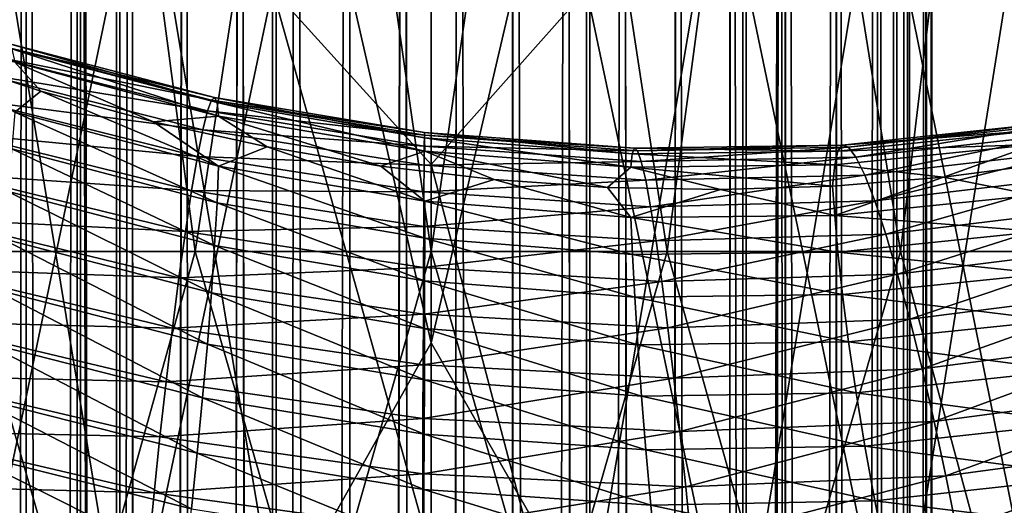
# Model space of a CAD drawing. Header units: metres. Extents: x -44 to 117, y -432 to 89.
# Tile 975 of 1056: x -2.88 to 4.01, y -41.09 to -37.7. Entities that reach past the tile are written whole.
import ezdxf

# ---------------------------------------------------------------- set-up
doc = ezdxf.new("R2010")
doc.units = ezdxf.units.M
doc.layers.add('solid_125568', color=7, linetype='CONTINUOUS')

msp = doc.modelspace()

# ---------------------------------------------------------------- linework, layer by layer
at = {"layer": 'solid_125568'}
for points in [[(-3.118521, -15, 451.588959), (-3.122506, -205, 451.581116), (-2.836399, -205, 452.050568)], [(-3.118528, -15, 448.411041), (-2.831564, -15, 447.942749), (-3.118023, -205, 448.410065)], [(-2.83155, -15, 452.057251), (-3.118521, -15, 451.588959), (-2.836399, -205, 452.050568)], [(-2.831564, -15, 447.942749), (-2.83059, -205, 447.941406), (-3.118023, -205, 448.410065)], [(-2.83155, -15, 452.057251), (-2.836399, -205, 452.050568), (-2.48031, -205, 452.469421)], [(-2.831564, -15, 447.942749), (-2.474878, -15, 447.525146), (-2.83059, -205, 447.941406)], [(-2.474857, -15, 452.474884), (-2.83155, -15, 452.057251), (-2.48031, -205, 452.469421)], [(-2.474878, -15, 447.525146), (-2.473318, -205, 447.52356), (-2.83059, -205, 447.941406)], [(-2.474857, -15, 452.474884), (-2.48031, -205, 452.469421), (-2.063026, -205, 452.827362)], [(-2.44949, -21, 447.5), (-2.473318, -205, 447.52356), (-2.474878, -15, 447.525146)], [(-2.44949, -21, 452.5), (-2.474857, -15, 452.474884), (-2.063026, -205, 452.827362)], [(2.474857, -15, 447.525116), (2.48031, -205, 447.530579), (2.063026, -205, 447.172638)], [(2.44949, -21, 447.5), (2.474857, -15, 447.525116), (2.063026, -205, 447.172638)], [(2.44949, -21, 452.5), (2.473318, -205, 452.47644), (2.474878, -15, 452.474854)], [(2.474878, -15, 452.474854), (2.473318, -205, 452.47644), (2.83059, -205, 452.058594)], [(2.474857, -15, 447.525116), (2.83155, -15, 447.942749), (2.48031, -205, 447.530579)], [(2.831564, -15, 452.057251), (2.474878, -15, 452.474854), (2.83059, -205, 452.058594)], [(2.83155, -15, 447.942749), (2.836399, -205, 447.949432), (2.48031, -205, 447.530579)], [(2.831564, -15, 452.057251), (2.83059, -205, 452.058594), (3.118023, -205, 451.589935)], [(2.83155, -15, 447.942749), (3.118521, -15, 448.411041), (2.836399, -205, 447.949432)], [(3.118528, -15, 451.588959), (2.831564, -15, 452.057251), (3.118023, -205, 451.589935)], [(3.118521, -15, 448.411041), (3.122506, -205, 448.418884), (2.836399, -205, 447.949432)], [(3.118528, -15, 451.588959), (3.118023, -205, 451.589935), (3.328528, -205, 451.082092)], [(3.118521, -15, 448.411041), (3.328702, -15, 448.918457), (3.122506, -205, 448.418884)], [(3.328704, -15, 451.081543), (3.118528, -15, 451.588959), (3.328528, -205, 451.082092)], [(3.328702, -15, 448.918457), (3.331574, -205, 448.927338), (3.122506, -205, 448.418884)], [(3.328704, -15, 451.081543), (3.328528, -205, 451.082092), (3.456909, -205, 450.547516)], [(3.328702, -15, 448.918457), (3.456913, -15, 449.452484), (3.331574, -205, 448.927338)], [(3.456913, -15, 450.547485), (3.328704, -15, 451.081543), (3.456909, -205, 450.547516)], [(3.456913, -15, 449.452484), (3.458443, -205, 449.46225), (3.331574, -205, 448.927338)], [(3.456913, -15, 450.547485), (3.456909, -205, 450.547516), (3.5, -205, 450)], [(3.456913, -15, 449.452484), (3.5, -15, 450), (3.458443, -205, 449.46225)], [(3.5, -15, 450), (3.456913, -15, 450.547485), (3.5, -205, 450)], [(3.5, -15, 450), (3.5, -205, 450), (3.458443, -205, 449.46225)], [(-2.44949, -21, 447.5), (-2.090868, -21.30682, 447.193176), (-2.473318, -205, 447.52356)], [(-2.090868, -21.306822, 452.806824), (-2.44949, -21, 452.5), (-2.063026, -205, 452.827362)], [(2.090868, -21.306822, 447.193176), (2.44949, -21, 447.5), (2.063026, -205, 447.172638)], [(2.44949, -21, 452.5), (2.090868, -21.30682, 452.806824), (2.473318, -205, 452.47644)], [(-2.090868, -21.30682, 447.193176), (-2.055024, -205, 447.16684), (-2.473318, -205, 447.52356)], [(-2.090868, -21.30682, 447.193176), (-1.716968, -21.549931, 446.950073), (-2.055024, -205, 447.16684)], [(-1.716967, -21.549931, 453.049927), (-2.090868, -21.306822, 452.806824), (-2.063026, -205, 452.827362)], [(1.716967, -21.549931, 446.950073), (2.090868, -21.306822, 447.193176), (2.063026, -205, 447.172638)], [(2.090868, -21.30682, 452.806824), (1.716968, -21.549931, 453.049927), (2.055024, -205, 452.83316)], [(2.090868, -21.30682, 452.806824), (2.055024, -205, 452.83316), (2.473318, -205, 452.47644)], [(-1.716967, -21.549931, 453.049927), (-2.063026, -205, 452.827362), (-1.594842, -205, 453.115509)], [(-1.716968, -21.549931, 446.950073), (-1.586027, -205, 446.879974), (-2.055024, -205, 447.16684)], [(-1.716968, -21.549931, 446.950073), (-1.336233, -21.73488, 446.765106), (-1.586027, -205, 446.879974)], [(-1.336233, -21.73488, 453.234894), (-1.716967, -21.549931, 453.049927), (-1.594842, -205, 453.115509)], [(1.336233, -21.73488, 446.765106), (1.716967, -21.549931, 446.950073), (1.594842, -205, 446.884491)], [(1.716968, -21.549931, 453.049927), (1.336233, -21.73488, 453.234894), (1.586027, -205, 453.120026)], [(1.716968, -21.549931, 453.049927), (1.586027, -205, 453.120026), (2.055024, -205, 452.83316)], [(1.716967, -21.549931, 446.950073), (2.063026, -205, 447.172638), (1.594842, -205, 446.884491)], [(-1.336233, -21.73488, 453.234894), (-1.594842, -205, 453.115509), (-1.087309, -205, 453.326813)], [(-1.336233, -21.73488, 446.765106), (-1.077899, -205, 446.670105), (-1.586027, -205, 446.879974)], [(-1.336233, -21.73488, 446.765106), (-0.953612, -21.867586, 446.632416), (-1.077899, -205, 446.670105)], [(-0.953611, -21.867588, 453.367584), (-1.336233, -21.73488, 453.234894), (-1.087309, -205, 453.326813)], [(0.953611, -21.867588, 446.632416), (1.336233, -21.73488, 446.765106), (1.087309, -205, 446.673187)], [(1.336233, -21.73488, 453.234894), (0.953612, -21.867586, 453.367584), (1.077899, -205, 453.329895)], [(1.336233, -21.73488, 453.234894), (1.077899, -205, 453.329895), (1.586027, -205, 453.120026)], [(1.336233, -21.73488, 446.765106), (1.594842, -205, 446.884491), (1.087309, -205, 446.673187)], [(-0.953611, -21.867588, 453.367584), (-1.087309, -205, 453.326813), (-0.55295, -205, 453.456055)], [(-0.953612, -21.867586, 446.632416), (-0.571486, -21.95303, 446.546967), (-1.077899, -205, 446.670105)], [(-0.571478, -21.953032, 453.453033), (-0.953611, -21.867588, 453.367584), (-0.55295, -205, 453.456055)], [(0.953611, -21.867588, 446.632416), (1.087309, -205, 446.673187), (0.55295, -205, 446.543945)], [(0.571478, -21.953032, 446.546967), (0.953611, -21.867588, 446.632416), (0.55295, -205, 446.543945)], [(0.953612, -21.867586, 453.367584), (0.571486, -21.95303, 453.453033), (1.077899, -205, 453.329895)], [(-0.571486, -21.95303, 446.546967), (-0.543176, -205, 446.542419), (-1.077899, -205, 446.670105)], [(-0.571486, -21.95303, 446.546967), (-0.190366, -21.99482, 446.505188), (-0.543176, -205, 446.542419)], [(-0.190361, -21.99482, 453.494812), (-0.571478, -21.953032, 453.453033), (-0.55295, -205, 453.456055)], [(0.190361, -21.99482, 446.505188), (0.571478, -21.953032, 446.546967), (0.55295, -205, 446.543945)], [(0.571486, -21.95303, 453.453033), (0.190366, -21.99482, 453.494812), (0.543176, -205, 453.457581)], [(0.571486, -21.95303, 453.453033), (0.543176, -205, 453.457581), (1.077899, -205, 453.329895)], [(-0.190361, -21.99482, 453.494812), (-0.55295, -205, 453.456055), (-0.004948, -205, 453.5)], [(-0.190366, -21.99482, 446.505188), (0.004948, -205, 446.5), (-0.543176, -205, 446.542419)], [(-0.190366, -21.99482, 446.505188), (0.190361, -21.99482, 446.505188), (0.004948, -205, 446.5)], [(0.190366, -21.99482, 453.494812), (-0.190361, -21.99482, 453.494812), (-0.004948, -205, 453.5)], [(0.190366, -21.99482, 453.494812), (-0.004948, -205, 453.5), (0.543176, -205, 453.457581)], [(0.190361, -21.99482, 446.505188), (0.55295, -205, 446.543945), (0.004948, -205, 446.5)], [(0, -39.954918, 879.633179), (0, -33.514561, 871.518311), (-1.085199, -35.205372, 873.616516)], [(1.109473, -35.207882, 873.614624), (0, -33.514561, 871.518311), (0, -39.954918, 879.633179)], [(-3.279814, -39.317593, 353.37088), (-2.389332, -33.755337, 352.550568), (-3.946301, -33.755337, 352.181549)], [(-3.279755, -39.317593, 324.62912), (-3.946301, -33.755337, 325.818451), (-2.389332, -33.755337, 325.449432)], [(-3.279814, -39.317593, 353.37088), (-1.650313, -39.317593, 353.647705), (-2.389332, -33.755337, 352.550568)], [(-1.650064, -39.317593, 324.352264), (-3.279755, -39.317593, 324.62912), (-2.389332, -33.755337, 325.449432)], [(-1.650313, -39.317593, 353.647705), (-0.80005, -33.755337, 352.736328), (-2.389332, -33.755337, 352.550568)], [(-1.650064, -39.317593, 324.352264), (-2.389332, -33.755337, 325.449432), (-0.80005, -33.755337, 325.263672)], [(-1.650313, -39.317593, 353.647705), (-0.000053, -39.317593, 353.740387), (-0.80005, -33.755337, 352.736328)], [(0.000053, -39.317593, 324.259613), (-1.650064, -39.317593, 324.352264), (-0.80005, -33.755337, 325.263672)], [(-0.000053, -39.317593, 353.740387), (0.80005, -33.755337, 352.736328), (-0.80005, -33.755337, 352.736328)], [(0.000053, -39.317593, 324.259613), (-0.80005, -33.755337, 325.263672), (0.80005, -33.755337, 325.263672)], [(-0.000053, -39.317593, 353.740387), (1.650064, -39.317593, 353.647736), (0.80005, -33.755337, 352.736328)], [(1.650313, -39.317593, 324.352295), (0.000053, -39.317593, 324.259613), (0.80005, -33.755337, 325.263672)], [(1.650064, -39.317593, 353.647736), (2.389332, -33.755337, 352.550568), (0.80005, -33.755337, 352.736328)], [(1.650313, -39.317593, 324.352295), (0.80005, -33.755337, 325.263672), (2.389332, -33.755337, 325.449432)], [(1.650064, -39.317593, 353.647736), (3.279755, -39.317593, 353.37088), (2.389332, -33.755337, 352.550568)], [(3.279814, -39.317593, 324.62912), (1.650313, -39.317593, 324.352295), (2.389332, -33.755337, 325.449432)], [(3.279755, -39.317593, 353.37088), (3.946301, -33.755337, 352.181549), (2.389332, -33.755337, 352.550568)], [(3.279814, -39.317593, 324.62912), (2.389332, -33.755337, 325.449432), (3.946301, -33.755337, 325.818451)], [(3.279755, -39.317593, 353.37088), (4.868162, -39.317593, 352.9133), (3.946301, -33.755337, 352.181549)], [(4.868143, -39.317593, 325.0867), (3.279814, -39.317593, 324.62912), (3.946301, -33.755337, 325.818451)], [(4.868162, -39.317593, 352.9133), (5.449904, -33.755337, 351.634308), (3.946301, -33.755337, 352.181549)], [(4.868143, -39.317593, 325.0867), (3.946301, -33.755337, 325.818451), (5.449904, -33.755337, 326.365692)], [(-2.177384, -35.375328, 873.486389), (-1.085199, -41.882778, 881.802063), (-1.085199, -35.205372, 873.616516)], [(0, -39.954918, 879.633179), (-1.085199, -35.205372, 873.616516), (-1.085199, -41.882778, 881.802063)], [(1.109473, -35.207882, 873.614624), (0, -39.954918, 879.633179), (1.109473, -41.885185, 881.799988)], [(1.109473, -35.207882, 873.614624), (1.109473, -41.885185, 881.799988), (2.201037, -35.380337, 873.482544)], [(-3.232239, -35.657143, 873.27063), (-2.177384, -42.045979, 881.663513), (-2.177384, -35.375328, 873.486389)], [(-2.177384, -35.375328, 873.486389), (-2.177384, -42.045979, 881.663513), (-1.085199, -41.882778, 881.802063)], [(1.109473, -41.885185, 881.799988), (2.201037, -42.050789, 881.659424), (2.201037, -35.380337, 873.482544)], [(2.201037, -35.380337, 873.482544), (2.201037, -42.050789, 881.659424), (3.254865, -35.664558, 873.264954)], [(-3.232239, -35.657143, 873.27063), (-3.232239, -42.316597, 881.433838), (-2.177384, -42.045979, 881.663513)], [(2.201037, -42.050789, 881.659424), (3.254865, -42.323719, 881.427795), (3.254865, -35.664558, 873.264954)], [(3.254865, -35.664558, 873.264954), (3.254865, -42.323719, 881.427795), (4.252891, -36.055664, 872.965515)], [(3.254865, -42.323719, 881.427795), (4.252891, -42.699284, 881.10907), (4.252891, -36.055664, 872.965515)], [(0, -36.092068, 845.027466), (0, -38.709484, 849.235779), (-1.109473, -37.482517, 847.430664)], [(1.085199, -37.485207, 847.428955), (0, -38.709484, 849.235779), (0, -36.092068, 845.027466)], [(4.231679, -36.58427, 847.984985), (4.231679, -41.96508, 856.139038), (3.232239, -37.001007, 847.727783)], [(-2.201037, -37.297684, 847.544739), (-3.254865, -42.360672, 855.866516), (-3.254865, -36.993057, 847.732727)], [(3.232239, -37.001007, 847.727783), (3.232239, -42.368366, 855.861206), (2.177384, -37.303051, 847.541382)], [(4.231679, -41.96508, 856.139038), (3.232239, -42.368366, 855.861206), (3.232239, -37.001007, 847.727783)], [(-2.201037, -37.297684, 847.544739), (-2.201037, -42.655472, 855.663452), (-3.254865, -42.360672, 855.866516)], [(-1.109473, -37.482517, 847.430664), (-2.201037, -42.655472, 855.663452), (-2.201037, -37.297684, 847.544739)], [(2.177384, -37.303051, 847.541382), (2.177384, -42.660664, 855.659851), (1.085199, -37.485207, 847.428955)], [(3.232239, -42.368366, 855.861206), (2.177384, -42.660664, 855.659851), (2.177384, -37.303051, 847.541382)], [(-1.109473, -37.482517, 847.430664), (-1.109473, -42.834339, 855.540222), (-2.201037, -42.655472, 855.663452)], [(0, -41.434921, 853.374878), (-1.109473, -42.834339, 855.540222), (-1.109473, -37.482517, 847.430664)], [(0, -38.709484, 849.235779), (0, -41.434921, 853.374878), (-1.109473, -37.482517, 847.430664)], [(1.085199, -37.485207, 847.428955), (1.085199, -42.836941, 855.538452), (0, -38.709484, 849.235779)], [(2.177384, -42.660664, 855.659851), (1.085199, -42.836941, 855.538452), (1.085199, -37.485207, 847.428955)], [(-3.009091, -37.877796, 843.637146), (-1.536976, -38.258556, 843.800415), (-3.06375, -37.950058, 843.275391)], [(-2.964838, -37.860794, 843.998901), (-1.514357, -38.238945, 844.163696), (-3.009091, -37.877796, 843.637146)], [(-1.514357, -38.238945, 844.163696), (-1.536976, -38.258556, 843.800415), (-3.009091, -37.877796, 843.637146)], [(-1.497573, -38.27573, 844.517761), (-1.514357, -38.238945, 844.163696), (-2.964838, -37.860794, 843.998901)], [(-2.932019, -37.899426, 844.35199), (-1.497573, -38.27573, 844.517761), (-2.964838, -37.860794, 843.998901)], [(-1.487146, -38.369358, 844.853821), (-1.497573, -38.27573, 844.517761), (-2.932019, -37.899426, 844.35199)], [(-2.911666, -37.994076, 844.687683), (-1.487146, -38.369358, 844.853821), (-2.932019, -37.899426, 844.35199)], [(-3.502585, -37.941326, 844.942444), (-2.728091, -38.194641, 845.006409), (-2.911666, -37.994076, 844.687683)], [(-2.911584, -38.343353, 845.261475), (-2.728091, -38.194641, 845.006409), (-3.502585, -37.941326, 844.942444)], [(-3.06375, -37.950058, 843.275391), (-1.564912, -38.334129, 843.436584), (-3.127786, -38.077202, 842.922424)], [(-1.536976, -38.258556, 843.800415), (-1.564912, -38.334129, 843.436584), (-3.06375, -37.950058, 843.275391)], [(-1.941422, -38.40955, 845.094055), (-1.487146, -38.369358, 844.853821), (-2.911666, -37.994076, 844.687683)], [(-2.728091, -38.194641, 845.006409), (-1.941422, -38.40955, 845.094055), (-2.911666, -37.994076, 844.687683)], [(-3.127786, -38.077202, 842.922424), (-1.597645, -38.465233, 843.080994), (-3.200166, -38.258842, 842.586853)], [(-1.564912, -38.334129, 843.436584), (-1.597645, -38.465233, 843.080994), (-3.127786, -38.077202, 842.922424)], [(-2.911584, -38.343353, 845.261475), (-1.486959, -38.719166, 845.426147), (-2.728091, -38.194641, 845.006409)], [(-1.486959, -38.719166, 845.426147), (-1.941422, -38.40955, 845.094055), (-2.728091, -38.194641, 845.006409)], [(-3.200166, -38.258842, 842.586853), (-1.634651, -38.651421, 842.742371), (-3.279682, -38.493332, 842.276794)], [(-1.597645, -38.465233, 843.080994), (-1.634651, -38.651421, 842.742371), (-3.200166, -38.258842, 842.586853)], [(-1.536976, -38.258556, 843.800415), (-0.047536, -38.504414, 844.043945), (-1.564912, -38.334129, 843.436584)], [(-1.514357, -38.238945, 844.163696), (-0.046805, -38.48431, 844.407776), (-1.536976, -38.258556, 843.800415)], [(-0.046805, -38.48431, 844.407776), (-0.047536, -38.504414, 844.043945), (-1.536976, -38.258556, 843.800415)], [(-0.046245, -38.520863, 844.762146), (-0.046805, -38.48431, 844.407776), (-1.514357, -38.238945, 844.163696)], [(-1.497573, -38.27573, 844.517761), (-0.046245, -38.520863, 844.762146), (-1.514357, -38.238945, 844.163696)], [(-1.564912, -38.334129, 843.436584), (-0.048434, -38.580727, 843.67926), (-1.597645, -38.465233, 843.080994)], [(-0.047536, -38.504414, 844.043945), (-0.048434, -38.580727, 843.67926), (-1.564912, -38.334129, 843.436584)], [(-0.045863, -38.614517, 845.098145), (-0.046245, -38.520863, 844.762146), (-1.497573, -38.27573, 844.517761)], [(-1.487146, -38.369358, 844.853821), (-0.045863, -38.614517, 845.098145), (-1.497573, -38.27573, 844.517761)], [(-2.931942, -38.598125, 845.499878), (-1.497292, -38.97554, 845.662903), (-2.911584, -38.343353, 845.261475)], [(-1.497292, -38.97554, 845.662903), (-1.486959, -38.719166, 845.426147), (-2.911584, -38.343353, 845.261475)], [(-1.941422, -38.40955, 845.094055), (-1.148098, -38.584782, 845.205566), (-1.487146, -38.369358, 844.853821)], [(-0.353467, -38.719662, 845.34082), (-0.045863, -38.614517, 845.098145), (-1.487146, -38.369358, 844.853821)], [(-1.148098, -38.584782, 845.205566), (-0.353467, -38.719662, 845.34082), (-1.487146, -38.369358, 844.853821)], [(-1.486959, -38.719166, 845.426147), (-1.148098, -38.584782, 845.205566), (-1.941422, -38.40955, 845.094055)], [(-1.597645, -38.465233, 843.080994), (-0.049495, -38.712803, 843.322571), (-1.634651, -38.651421, 842.742371)], [(-0.048434, -38.580727, 843.67926), (-0.049495, -38.712803, 843.322571), (-1.597645, -38.465233, 843.080994)], [(2.841367, -38.61422, 845.492432), (4.245094, -38.467583, 845.977173), (2.873088, -38.573261, 845.139526)], [(4.215773, -38.567684, 846.31134), (4.245094, -38.467583, 845.977173), (2.841367, -38.61422, 845.492432)], [(2.873088, -38.573261, 845.139526), (4.292509, -38.422043, 845.626038), (2.915908, -38.587936, 844.777527)], [(4.245094, -38.467583, 845.977173), (4.292509, -38.422043, 845.626038), (2.873088, -38.573261, 845.139526)], [(4.292509, -38.422043, 845.626038), (4.356501, -38.430878, 845.266418), (2.915908, -38.587936, 844.777527)], [(2.915908, -38.587936, 844.777527), (4.356501, -38.430878, 845.266418), (2.968807, -38.657932, 844.415161)], [(4.356501, -38.430878, 845.266418), (4.435551, -38.493912, 844.907104), (2.968807, -38.657932, 844.415161)], [(-3.279682, -38.493332, 842.276794), (-1.675314, -38.890972, 842.428772), (-3.364424, -38.773693, 841.997375)], [(-1.634651, -38.651421, 842.742371), (-1.675314, -38.890972, 842.428772), (-3.279682, -38.493332, 842.276794)], [(-0.047536, -38.504414, 844.043945), (1.442343, -38.613701, 844.369629), (-0.048434, -38.580727, 843.67926)], [(-0.046805, -38.48431, 844.407776), (1.421179, -38.595253, 844.733032), (-0.047536, -38.504414, 844.043945)], [(1.421179, -38.595253, 844.733032), (1.442343, -38.613701, 844.369629), (-0.047536, -38.504414, 844.043945)], [(1.405509, -38.633202, 845.086975), (1.421179, -38.595253, 844.733032), (-0.046805, -38.48431, 844.407776)], [(-0.046245, -38.520863, 844.762146), (1.405509, -38.633202, 845.086975), (-0.046805, -38.48431, 844.407776)], [(1.395844, -38.727955, 845.422729), (1.405509, -38.633202, 845.086975), (-0.046245, -38.520863, 844.762146)], [(-0.045863, -38.614517, 845.098145), (1.395844, -38.727955, 845.422729), (-0.046245, -38.520863, 844.762146)], [(2.968807, -38.657932, 844.415161), (4.435551, -38.493912, 844.907104), (3.030764, -38.782921, 844.061035)], [(4.435551, -38.493912, 844.907104), (4.528143, -38.610958, 844.556641), (3.030764, -38.782921, 844.061035)], [(-2.964856, -38.894039, 845.696594), (-1.514081, -39.273853, 845.8573), (-2.931942, -38.598125, 845.499878)], [(-1.514081, -39.273853, 845.8573), (-1.497292, -38.97554, 845.662903), (-2.931942, -38.598125, 845.499878)], [(-1.486959, -38.719166, 845.426147), (-0.045572, -38.965164, 845.669617), (-1.148098, -38.584782, 845.205566)], [(-0.045572, -38.965164, 845.669617), (-0.353467, -38.719662, 845.34082), (-1.148098, -38.584782, 845.205566)], [(-0.048434, -38.580727, 843.67926), (1.468491, -38.688145, 844.005432), (-0.049495, -38.712803, 843.322571)], [(1.442343, -38.613701, 844.369629), (1.468491, -38.688145, 844.005432), (-0.048434, -38.580727, 843.67926)], [(1.405509, -38.633202, 845.086975), (2.841367, -38.61422, 845.492432), (1.421179, -38.595253, 844.733032)], [(1.421179, -38.595253, 844.733032), (2.873088, -38.573261, 845.139526), (1.442343, -38.613701, 844.369629)], [(2.841367, -38.61422, 845.492432), (2.873088, -38.573261, 845.139526), (1.421179, -38.595253, 844.733032)], [(2.873088, -38.573261, 845.139526), (2.915908, -38.587936, 844.777527), (1.442343, -38.613701, 844.369629)], [(1.442343, -38.613701, 844.369629), (2.915908, -38.587936, 844.777527), (1.468491, -38.688145, 844.005432)], [(2.915908, -38.587936, 844.777527), (2.968807, -38.657932, 844.415161), (1.468491, -38.688145, 844.005432)], [(2.821763, -38.711132, 845.827515), (4.215773, -38.567684, 846.31134), (2.841367, -38.61422, 845.492432)], [(3.581307, -38.797478, 846.383545), (4.215773, -38.567684, 846.31134), (2.821763, -38.711132, 845.827515)], [(3.030764, -38.782921, 844.061035), (4.528143, -38.610958, 844.556641), (3.100763, -38.962593, 843.723938)], [(4.528143, -38.610958, 844.556641), (4.632762, -38.78183, 844.223755), (3.100763, -38.962593, 843.723938)], [(3.581307, -38.797478, 846.383545), (4.344112, -38.696682, 846.665466), (4.215773, -38.567684, 846.31134)], [(-1.634651, -38.651421, 842.742371), (-0.05071, -38.900196, 842.982666), (-1.675314, -38.890972, 842.428772)], [(-0.049495, -38.712803, 843.322571), (-0.05071, -38.900196, 842.982666), (-1.634651, -38.651421, 842.742371)], [(-0.353467, -38.719662, 845.34082), (0.440415, -38.814354, 845.5), (-0.045863, -38.614517, 845.098145)], [(1.232704, -38.869057, 845.683777), (1.395844, -38.727955, 845.422729), (-0.045863, -38.614517, 845.098145)], [(0.440415, -38.814354, 845.5), (1.232704, -38.869057, 845.683777), (-0.045863, -38.614517, 845.098145)], [(1.395844, -38.727955, 845.422729), (2.821763, -38.711132, 845.827515), (1.405509, -38.633202, 845.086975)], [(2.821763, -38.711132, 845.827515), (2.841367, -38.61422, 845.492432), (1.405509, -38.633202, 845.086975)], [(1.468491, -38.688145, 844.005432), (2.968807, -38.657932, 844.415161), (1.499112, -38.818176, 843.649231)], [(2.968807, -38.657932, 844.415161), (3.030764, -38.782921, 844.061035), (1.499112, -38.818176, 843.649231)], [(-1.497292, -38.97554, 845.662903), (-0.045763, -39.222366, 845.905457), (-1.486959, -38.719166, 845.426147)], [(-0.045763, -39.222366, 845.905457), (-0.045572, -38.965164, 845.669617), (-1.486959, -38.719166, 845.426147)], [(-0.045572, -38.965164, 845.669617), (0.440415, -38.814354, 845.5), (-0.353467, -38.719662, 845.34082)], [(-0.049495, -38.712803, 843.322571), (1.499112, -38.818176, 843.649231), (-0.05071, -38.900196, 842.982666)], [(1.468491, -38.688145, 844.005432), (1.499112, -38.818176, 843.649231), (-0.049495, -38.712803, 843.322571)], [(1.085199, -42.836941, 855.538452), (0, -41.434921, 853.374878), (0, -38.709484, 849.235779)], [(1.232704, -38.869057, 845.683777), (2.021877, -38.884205, 845.892273), (1.395844, -38.727955, 845.422729)], [(2.80571, -38.860214, 846.125549), (2.821763, -38.711132, 845.827515), (1.395844, -38.727955, 845.422729)], [(2.021877, -38.884205, 845.892273), (2.80571, -38.860214, 846.125549), (1.395844, -38.727955, 845.422729)], [(2.80571, -38.860214, 846.125549), (3.581307, -38.797478, 846.383545), (2.821763, -38.711132, 845.827515)], [(4.216351, -38.92271, 846.88324), (4.344112, -38.696682, 846.665466), (3.581307, -38.797478, 846.383545)], [(-3.364424, -38.773693, 841.997375), (-1.718652, -39.176788, 842.145447), (-3.452281, -39.091591, 841.752991)], [(-1.675314, -38.890972, 842.428772), (-1.718652, -39.176788, 842.145447), (-3.364424, -38.773693, 841.997375)], [(1.499112, -38.818176, 843.649231), (1.5337, -39.003384, 843.309814), (-0.05071, -38.900196, 842.982666)], [(-0.045572, -38.965164, 845.669617), (1.396235, -39.07975, 845.993774), (0.440415, -38.814354, 845.5)], [(1.396235, -39.07975, 845.993774), (1.232704, -38.869057, 845.683777), (0.440415, -38.814354, 845.5)], [(1.499112, -38.818176, 843.649231), (3.030764, -38.782921, 844.061035), (1.5337, -39.003384, 843.309814)], [(3.030764, -38.782921, 844.061035), (3.100763, -38.962593, 843.723938), (1.5337, -39.003384, 843.309814)], [(2.822249, -39.064388, 846.398743), (3.581307, -38.797478, 846.383545), (2.80571, -38.860214, 846.125549)], [(2.822249, -39.064388, 846.398743), (4.216351, -38.92271, 846.88324), (3.581307, -38.797478, 846.383545)], [(3.100763, -38.962593, 843.723938), (4.632762, -38.78183, 844.223755), (3.177633, -39.195339, 843.411926)], [(4.632762, -38.78183, 844.223755), (4.747658, -39.005081, 843.916321), (3.177633, -39.195339, 843.411926)], [(1.396235, -39.07975, 845.993774), (2.021877, -38.884205, 845.892273), (1.232704, -38.869057, 845.683777)], [(1.396235, -39.07975, 845.993774), (2.822249, -39.064388, 846.398743), (2.021877, -38.884205, 845.892273)], [(2.822249, -39.064388, 846.398743), (2.80571, -38.860214, 846.125549), (2.021877, -38.884205, 845.892273)], [(-3.009297, -39.223186, 845.8479), (-1.536807, -39.606125, 846.005798), (-2.964856, -38.894039, 845.696594)], [(-1.536807, -39.606125, 846.005798), (-1.514081, -39.273853, 845.8573), (-2.964856, -38.894039, 845.696594)], [(-1.675314, -38.890972, 842.428772), (-0.05206, -39.141163, 842.667542), (-1.718652, -39.176788, 842.145447)], [(-0.05071, -38.900196, 842.982666), (-0.05206, -39.141163, 842.667542), (-1.675314, -38.890972, 842.428772)], [(-0.05071, -38.900196, 842.982666), (1.5337, -39.003384, 843.309814), (-0.05206, -39.141163, 842.667542)], [(4.246139, -39.177784, 847.121277), (4.216351, -38.92271, 846.88324), (2.822249, -39.064388, 846.398743)], [(-1.514081, -39.273853, 845.8573), (-0.046238, -39.521744, 846.098755), (-1.497292, -38.97554, 845.662903)], [(-0.046238, -39.521744, 846.098755), (-0.045763, -39.222366, 845.905457), (-1.497292, -38.97554, 845.662903)], [(1.5337, -39.003384, 843.309814), (1.571675, -39.242065, 842.995178), (-0.05206, -39.141163, 842.667542)], [(-0.045763, -39.222366, 845.905457), (1.406187, -39.337002, 846.229553), (-0.045572, -38.965164, 845.669617)], [(1.406187, -39.337002, 846.229553), (1.396235, -39.07975, 845.993774), (-0.045572, -38.965164, 845.669617)], [(1.5337, -39.003384, 843.309814), (3.100763, -38.962593, 843.723938), (1.571675, -39.242065, 842.995178)], [(3.100763, -38.962593, 843.723938), (3.177633, -39.195339, 843.411926), (1.571675, -39.242065, 842.995178)], [(3.177633, -39.195339, 843.411926), (4.747658, -39.005081, 843.916321), (3.259541, -39.474209, 843.130188)], [(4.747658, -39.005081, 843.916321), (4.870087, -39.273979, 843.639465), (3.259541, -39.474209, 843.130188)], [(-3.452281, -39.091591, 841.752991), (-1.763573, -39.500389, 841.896973), (-3.541122, -39.43869, 841.548157)], [(-1.718652, -39.176788, 842.145447), (-1.763573, -39.500389, 841.896973), (-3.452281, -39.091591, 841.752991)], [(2.842233, -39.320923, 846.635254), (2.822249, -39.064388, 846.398743), (1.396235, -39.07975, 845.993774)], [(1.406187, -39.337002, 846.229553), (2.842233, -39.320923, 846.635254), (1.396235, -39.07975, 845.993774)], [(2.842233, -39.320923, 846.635254), (4.246139, -39.177784, 847.121277), (2.822249, -39.064388, 846.398743)], [(-0.05206, -39.141163, 842.667542), (-0.053506, -39.428566, 842.382507), (-1.718652, -39.176788, 842.145447)], [(-0.05206, -39.141163, 842.667542), (1.571675, -39.242065, 842.995178), (-0.053506, -39.428566, 842.382507)], [(-3.064239, -39.577675, 845.950134), (-1.564955, -39.96439, 846.104736), (-3.009297, -39.223186, 845.8479)], [(-1.564955, -39.96439, 846.104736), (-1.536807, -39.606125, 846.005798), (-3.009297, -39.223186, 845.8479)], [(-1.718652, -39.176788, 842.145447), (-0.053506, -39.428566, 842.382507), (-1.763573, -39.500389, 841.896973)], [(-0.046238, -39.521744, 846.098755), (1.42203, -39.636093, 846.422852), (-0.045763, -39.222366, 845.905457)], [(1.42203, -39.636093, 846.422852), (1.406187, -39.337002, 846.229553), (-0.045763, -39.222366, 845.905457)], [(1.571675, -39.242065, 842.995178), (3.177633, -39.195339, 843.411926), (1.612135, -39.527142, 842.710693)], [(3.177633, -39.195339, 843.411926), (3.259541, -39.474209, 843.130188), (1.612135, -39.527142, 842.710693)], [(4.293897, -39.472343, 847.317993), (4.246139, -39.177784, 847.121277), (2.842233, -39.320923, 846.635254)], [(-1.536807, -39.606125, 846.005798), (-0.046995, -39.855289, 846.24585), (-1.514081, -39.273853, 845.8573)], [(-0.046995, -39.855289, 846.24585), (-0.046238, -39.521744, 846.098755), (-1.514081, -39.273853, 845.8573)], [(1.571675, -39.242065, 842.995178), (1.612135, -39.527142, 842.710693), (-0.053506, -39.428566, 842.382507)], [(3.259541, -39.474209, 843.130188), (4.870087, -39.273979, 843.639465), (3.344499, -39.790878, 842.883179)], [(4.870087, -39.273979, 843.639465), (4.997066, -39.580444, 843.397644), (3.344499, -39.790878, 842.883179)], [(-4.056129, -42.192459, 324.391052), (-3.279755, -39.317593, 324.62912), (-2.452857, -42.192459, 324.038147)], [(-2.452857, -42.192459, 353.961853), (-3.279814, -39.317593, 353.37088), (-4.056129, -42.192459, 353.608948)], [(-2.452857, -42.192459, 353.961853), (-1.650313, -39.317593, 353.647705), (-3.279814, -39.317593, 353.37088)], [(-2.452857, -42.192459, 324.038147), (-3.279755, -39.317593, 324.62912), (-1.650064, -39.317593, 324.352264)], [(-2.452857, -42.192459, 324.038147), (-1.650064, -39.317593, 324.352264), (-0.820827, -42.192459, 323.860657)], [(-0.820827, -42.192459, 354.139343), (-1.650313, -39.317593, 353.647705), (-2.452857, -42.192459, 353.961853)], [(-0.820827, -42.192459, 354.139343), (-0.000053, -39.317593, 353.740387), (-1.650313, -39.317593, 353.647705)], [(-0.820827, -42.192459, 323.860657), (-1.650064, -39.317593, 324.352264), (0.000053, -39.317593, 324.259613)], [(-0.820827, -42.192459, 323.860657), (0.000053, -39.317593, 324.259613), (0.820827, -42.192459, 323.860657)], [(0.820827, -42.192459, 354.139343), (-0.000053, -39.317593, 353.740387), (-0.820827, -42.192459, 354.139343)], [(0.820827, -42.192459, 354.139343), (1.650064, -39.317593, 353.647736), (-0.000053, -39.317593, 353.740387)], [(0.820827, -42.192459, 323.860657), (0.000053, -39.317593, 324.259613), (1.650313, -39.317593, 324.352295)], [(0.820827, -42.192459, 323.860657), (1.650313, -39.317593, 324.352295), (2.452857, -42.192459, 324.038147)], [(2.452857, -42.192459, 353.961853), (1.650064, -39.317593, 353.647736), (0.820827, -42.192459, 354.139343)], [(2.874214, -39.618397, 846.829712), (2.842233, -39.320923, 846.635254), (1.406187, -39.337002, 846.229553)], [(1.42203, -39.636093, 846.422852), (2.874214, -39.618397, 846.829712), (1.406187, -39.337002, 846.229553)], [(2.452857, -42.192459, 353.961853), (3.279755, -39.317593, 353.37088), (1.650064, -39.317593, 353.647736)], [(2.452857, -42.192459, 324.038147), (1.650313, -39.317593, 324.352295), (3.279814, -39.317593, 324.62912)], [(2.452857, -42.192459, 324.038147), (3.279814, -39.317593, 324.62912), (4.056129, -42.192459, 324.391052)], [(4.056129, -42.192459, 353.608948), (3.279755, -39.317593, 353.37088), (2.452857, -42.192459, 353.961853)], [(2.874214, -39.618397, 846.829712), (4.293897, -39.472343, 847.317993), (2.842233, -39.320923, 846.635254)], [(4.056129, -42.192459, 353.608948), (4.868162, -39.317593, 352.9133), (3.279755, -39.317593, 353.37088)], [(4.056129, -42.192459, 324.391052), (3.279814, -39.317593, 324.62912), (4.868143, -39.317593, 325.0867)], [(-0.053506, -39.428566, 842.382507), (-0.054985, -39.753876, 842.132141), (-1.763573, -39.500389, 841.896973)], [(-0.053506, -39.428566, 842.382507), (1.612135, -39.527142, 842.710693), (-0.054985, -39.753876, 842.132141)], [(-3.541122, -39.43869, 841.548157), (-1.808964, -39.853291, 841.687805), (-3.628831, -39.806652, 841.387207)], [(-1.763573, -39.500389, 841.896973), (-1.808964, -39.853291, 841.687805), (-3.541122, -39.43869, 841.548157)], [(-1.763573, -39.500389, 841.896973), (-0.054985, -39.753876, 842.132141), (-1.808964, -39.853291, 841.687805)], [(1.612135, -39.527142, 842.710693), (3.259541, -39.474209, 843.130188), (1.654112, -39.850128, 842.460876)], [(3.259541, -39.474209, 843.130188), (3.344499, -39.790878, 842.883179), (1.654112, -39.850128, 842.460876)], [(4.358107, -39.798573, 847.469666), (4.293897, -39.472343, 847.317993), (2.874214, -39.618397, 846.829712)], [(1.612135, -39.527142, 842.710693), (1.654112, -39.850128, 842.460876), (-0.054985, -39.753876, 842.132141)], [(-0.046995, -39.855289, 846.24585), (1.443251, -39.969036, 846.570068), (-0.046238, -39.521744, 846.098755)], [(1.443251, -39.969036, 846.570068), (1.42203, -39.636093, 846.422852), (-0.046238, -39.521744, 846.098755)], [(-3.128633, -39.949612, 845.999512), (-1.597983, -40.340675, 846.150513), (-3.064239, -39.577675, 845.950134)], [(-1.597983, -40.340675, 846.150513), (-1.564955, -39.96439, 846.104736), (-3.064239, -39.577675, 845.950134)], [(-1.564955, -39.96439, 846.104736), (-0.048031, -40.215, 846.343201), (-1.536807, -39.606125, 846.005798)], [(-0.048031, -40.215, 846.343201), (-0.046995, -39.855289, 846.24585), (-1.536807, -39.606125, 846.005798)], [(2.917172, -39.948883, 846.978455), (2.874214, -39.618397, 846.829712), (1.42203, -39.636093, 846.422852)], [(1.443251, -39.969036, 846.570068), (2.917172, -39.948883, 846.978455), (1.42203, -39.636093, 846.422852)], [(2.917172, -39.948883, 846.978455), (4.358107, -39.798573, 847.469666), (2.874214, -39.618397, 846.829712)], [(3.344499, -39.790878, 842.883179), (4.997066, -39.580444, 843.397644), (3.430542, -40.137009, 842.675537)], [(4.997066, -39.580444, 843.397644), (5.12563, -39.916382, 843.195251), (3.430542, -40.137009, 842.675537)], [(-0.054985, -39.753876, 842.132141), (-0.056413, -40.10857, 841.921082), (-1.808964, -39.853291, 841.687805)], [(-0.054985, -39.753876, 842.132141), (1.654112, -39.850128, 842.460876), (-0.056413, -40.10857, 841.921082)], [(-3.628831, -39.806652, 841.387207), (-1.853723, -40.227013, 841.522583), (-3.713364, -40.187119, 841.274658)], [(-1.808964, -39.853291, 841.687805), (-1.853723, -40.227013, 841.522583), (-3.628831, -39.806652, 841.387207)], [(1.654112, -39.850128, 842.460876), (1.696659, -40.202549, 842.250305), (-0.056413, -40.10857, 841.921082)], [(1.654112, -39.850128, 842.460876), (3.344499, -39.790878, 842.883179), (1.696659, -40.202549, 842.250305)], [(3.344499, -39.790878, 842.883179), (3.430542, -40.137009, 842.675537), (1.696659, -40.202549, 842.250305)], [(4.437246, -40.148651, 847.572632), (4.358107, -39.798573, 847.469666), (2.917172, -39.948883, 846.978455)], [(-1.808964, -39.853291, 841.687805), (-0.056413, -40.10857, 841.921082), (-1.853723, -40.227013, 841.522583)], [(-0.048031, -40.215, 846.343201), (1.469336, -40.327839, 846.667542), (-0.046995, -39.855289, 846.24585)], [(1.469336, -40.327839, 846.667542), (1.443251, -39.969036, 846.570068), (-0.046995, -39.855289, 846.24585)], [(3.430542, -40.137009, 842.675537), (5.12563, -39.916382, 843.195251), (3.515691, -40.504272, 842.511658)], [(5.12563, -39.916382, 843.195251), (5.252806, -40.273701, 843.036682), (3.515691, -40.504272, 842.511658)], [(-3.201361, -40.331123, 845.992493), (-1.635283, -40.727032, 846.139465), (-3.128633, -39.949612, 845.999512)], [(-1.635283, -40.727032, 846.139465), (-1.597983, -40.340675, 846.150513), (-3.128633, -39.949612, 845.999512)], [(-1.597983, -40.340675, 846.150513), (-0.049321, -40.59288, 846.387207), (-1.564955, -39.96439, 846.104736)], [(-0.049321, -40.59288, 846.387207), (-0.048031, -40.215, 846.343201), (-1.564955, -39.96439, 846.104736)], [(0, -46.790409, 887.418091), (0, -39.954918, 879.633179), (-1.085199, -41.882778, 881.802063)], [(1.109473, -41.885185, 881.799988), (0, -39.954918, 879.633179), (0, -46.790409, 887.418091)], [(2.970084, -40.304455, 847.07782), (2.917172, -39.948883, 846.978455), (1.443251, -39.969036, 846.570068)], [(1.469336, -40.327839, 846.667542), (2.970084, -40.304455, 847.07782), (1.443251, -39.969036, 846.570068)], [(2.970084, -40.304455, 847.07782), (4.437246, -40.148651, 847.572632), (2.917172, -39.948883, 846.978455)], [(-0.056413, -40.10857, 841.921082), (-0.057719, -40.484112, 841.753906), (-1.853723, -40.227013, 841.522583)], [(-0.056413, -40.10857, 841.921082), (1.696659, -40.202549, 842.250305), (-0.057719, -40.484112, 841.753906)], [(-3.713364, -40.187119, 841.274658), (-1.896826, -40.613064, 841.405701), (-3.79267, -40.571735, 841.214844)], [(-1.853723, -40.227013, 841.522583), (-1.896826, -40.613064, 841.405701), (-3.713364, -40.187119, 841.274658)], [(1.696659, -40.202549, 842.250305), (3.430542, -40.137009, 842.675537), (1.73882, -40.575924, 842.083557)], [(3.430542, -40.137009, 842.675537), (3.515691, -40.504272, 842.511658), (1.73882, -40.575924, 842.083557)], [(4.529818, -40.514751, 847.62323), (4.437246, -40.148651, 847.572632), (2.970084, -40.304455, 847.07782)], [(-1.853723, -40.227013, 841.522583), (-0.057719, -40.484112, 841.753906), (-1.896826, -40.613064, 841.405701)], [(1.696659, -40.202549, 842.250305), (1.73882, -40.575924, 842.083557), (-0.057719, -40.484112, 841.753906)], [(-0.049321, -40.59288, 846.387207), (1.499796, -40.704525, 846.711792), (-0.048031, -40.215, 846.343201)], [(1.499796, -40.704525, 846.711792), (1.469336, -40.327839, 846.667542), (-0.048031, -40.215, 846.343201)], [(-3.281094, -40.714375, 845.926819), (-1.676116, -41.115517, 846.069519), (-3.201361, -40.331123, 845.992493)], [(-1.676116, -41.115517, 846.069519), (-1.635283, -40.727032, 846.139465), (-3.201361, -40.331123, 845.992493)], [(3.03195, -40.677185, 847.124268), (2.970084, -40.304455, 847.07782), (1.469336, -40.327839, 846.667542)], [(1.499796, -40.704525, 846.711792), (3.03195, -40.677185, 847.124268), (1.469336, -40.327839, 846.667542)], [(3.03195, -40.677185, 847.124268), (4.529818, -40.514751, 847.62323), (2.970084, -40.304455, 847.07782)], [(3.515691, -40.504272, 842.511658), (5.252806, -40.273701, 843.036682), (3.597895, -40.884342, 842.396118)], [(5.252806, -40.273701, 843.036682), (5.375546, -40.644321, 842.92627), (3.597895, -40.884342, 842.396118)], [(-1.635283, -40.727032, 846.139465), (-0.050771, -40.980934, 846.374268), (-1.597983, -40.340675, 846.150513)], [(-0.050771, -40.980934, 846.374268), (-0.049321, -40.59288, 846.387207), (-1.597983, -40.340675, 846.150513)], [(-0.057719, -40.484112, 841.753906), (-0.058906, -40.871971, 841.635071), (-1.896826, -40.613064, 841.405701)], [(-0.057719, -40.484112, 841.753906), (1.73882, -40.575924, 842.083557), (-0.058906, -40.871971, 841.635071)], [(1.73882, -40.575924, 842.083557), (3.515691, -40.504272, 842.511658), (1.779559, -40.961773, 841.965149)], [(3.515691, -40.504272, 842.511658), (3.597895, -40.884342, 842.396118), (1.779559, -40.961773, 841.965149)], [(4.634388, -40.889038, 847.617737), (4.529818, -40.514751, 847.62323), (3.03195, -40.677185, 847.124268)], [(-3.79267, -40.571735, 841.214844), (-1.93724, -41.002941, 841.341736), (-3.864875, -40.952297, 841.21106)], [(-1.896826, -40.613064, 841.405701), (-1.93724, -41.002941, 841.341736), (-3.79267, -40.571735, 841.214844)], [(1.73882, -40.575924, 842.083557), (1.779559, -40.961773, 841.965149), (-0.058906, -40.871971, 841.635071)], [(-0.050771, -40.980934, 846.374268), (1.53421, -41.091103, 846.699158), (-0.049321, -40.59288, 846.387207)], [(1.53421, -41.091103, 846.699158), (1.499796, -40.704525, 846.711792), (-0.049321, -40.59288, 846.387207)], [(-1.896826, -40.613064, 841.405701), (-0.058906, -40.871971, 841.635071), (-1.93724, -41.002941, 841.341736)], [(3.101837, -41.059147, 847.114136), (3.03195, -40.677185, 847.124268), (1.499796, -40.704525, 846.711792)], [(3.101837, -41.059147, 847.114136), (4.634388, -40.889038, 847.617737), (3.03195, -40.677185, 847.124268)], [(3.597895, -40.884342, 842.396118), (5.375546, -40.644321, 842.92627), (3.675112, -41.26889, 842.333313)], [(5.375546, -40.644321, 842.92627), (5.490815, -41.020161, 842.868469), (3.675112, -41.26889, 842.333313)], [(-3.365859, -41.091572, 845.806396), (-1.719445, -41.498226, 845.944641), (-3.281094, -40.714375, 845.926819)], [(-1.719445, -41.498226, 845.944641), (-1.676116, -41.115517, 846.069519), (-3.281094, -40.714375, 845.926819)], [(-1.676116, -41.115517, 846.069519), (-0.052245, -41.371189, 846.302368), (-1.635283, -40.727032, 846.139465)], [(-0.052245, -41.371189, 846.302368), (-0.050771, -40.980934, 846.374268), (-1.635283, -40.727032, 846.139465)], [(1.53421, -41.091103, 846.699158), (3.101837, -41.059147, 847.114136), (1.499796, -40.704525, 846.711792)], [(-0.058906, -40.871971, 841.635071), (-0.059972, -41.263607, 841.569214), (-1.93724, -41.002941, 841.341736)], [(-0.058906, -40.871971, 841.635071), (1.779559, -40.961773, 841.965149), (-0.059972, -41.263607, 841.569214)], [(-3.864875, -40.952297, 841.21106), (-1.974023, -41.388325, 841.333984), (-3.9288, -41.321243, 841.261108)], [(-1.93724, -41.002941, 841.341736), (-1.974023, -41.388325, 841.333984), (-3.864875, -40.952297, 841.21106)], [(1.779559, -40.961773, 841.965149), (3.597895, -40.884342, 842.396118), (1.817851, -41.35162, 841.899658)], [(3.597895, -40.884342, 842.396118), (3.675112, -41.26889, 842.333313), (1.817851, -41.35162, 841.899658)], [(4.749308, -41.263725, 847.554016), (4.634388, -40.889038, 847.617737), (3.101837, -41.059147, 847.114136)], [(-1.93724, -41.002941, 841.341736), (-0.059972, -41.263607, 841.569214), (-1.974023, -41.388325, 841.333984)], [(1.779559, -40.961773, 841.965149), (1.817851, -41.35162, 841.899658), (-0.059972, -41.263607, 841.569214)], [(-0.052245, -41.371189, 846.302368), (1.572109, -41.47961, 846.627625), (-0.050771, -40.980934, 846.374268)], [(1.572109, -41.47961, 846.627625), (1.53421, -41.091103, 846.699158), (-0.050771, -40.980934, 846.374268)], [(3.675112, -41.26889, 842.333313), (5.490815, -41.020161, 842.868469), (3.745461, -41.649742, 842.326477)], [(5.490815, -41.020161, 842.868469), (5.595819, -41.393272, 842.866272), (3.745461, -41.649742, 842.326477)], [(3.178681, -41.442432, 847.045349), (3.101837, -41.059147, 847.114136), (1.53421, -41.091103, 846.699158)], [(3.178681, -41.442432, 847.045349), (4.749308, -41.263725, 847.554016), (3.101837, -41.059147, 847.114136)], [(1.572109, -41.47961, 846.627625), (3.178681, -41.442432, 847.045349), (1.53421, -41.091103, 846.699158)]]:
    msp.add_3dface(points, dxfattribs=at)

doc.saveas('drawing.dxf')
